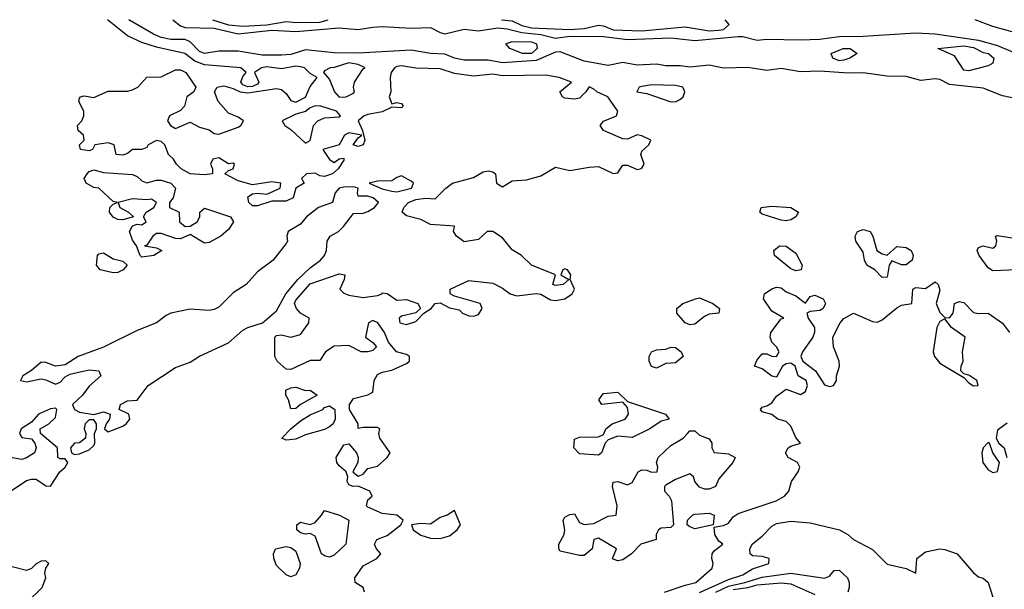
# Model space of a CAD drawing. Header units: metres. Extents: x -51132 to -49532, y -231222 to -229437.
# Tile 388 of 656: x -50759 to -50657, y -229496 to -229437. Entities that reach past the tile are written whole.
import ezdxf

# ---------------------------------------------------------------- set-up
doc = ezdxf.new("R2010")
doc.units = ezdxf.units.M
for name, color, linetype in [('CONTOUR_HALF', 8, 'Continuous'), ('CONTOUR_INDEX', 1, 'Continuous'), ('CONTOUR_INTER', 3, 'Continuous')]:
    doc.layers.add(name, color=color, linetype=linetype)

msp = doc.modelspace()

# ---------------------------------------------------------------- linework, layer by layer
at = {"layer": 'CONTOUR_HALF'}
for points, elevation in [([(-50723.45, -229496.26), (-50723.57, -229495.76), (-50724.42, -229495.26), (-50724.44, -229494.76), (-50723.58, -229493.51), (-50722.14, -229492.76), (-50721.75, -229492.26), (-50722.19, -229491.76), (-50722.4, -229491.26), (-50722.15, -229490.76), (-50721.08, -229490.37), (-50719.64, -229489.26), (-50719.41, -229488.76), (-50720.06, -229488.26), (-50721.58, -229488.07), (-50723.08, -229487.41), (-50723.22, -229487.26), (-50723.08, -229486.66), (-50722.65, -229486.26), (-50722.88, -229485.76), (-50724.08, -229485.24), (-50724.62, -229485.26), (-50725.08, -229485.09), (-50725.23, -229484.76), (-50725.16, -229484.26), (-50725.34, -229483.76), (-50726.08, -229483.11), (-50726.31, -229482.76), (-50726.37, -229482.26), (-50725.58, -229480.95), (-50725.08, -229480.84), (-50724.27, -229481.76), (-50724.08, -229482.26), (-50724.12, -229482.76), (-50724.64, -229483.76), (-50724.08, -229484.19), (-50723.58, -229483.99), (-50723.08, -229483.39), (-50722.08, -229483.15), (-50721.08, -229482.26), (-50720.75, -229481.76), (-50721.83, -229480.26), (-50721.93, -229479.76), (-50721.85, -229479.26), (-50722.08, -229479.14), (-50723.58, -229479.13), (-50724.08, -229479.25), (-50724.1, -229478.76), (-50724.99, -229477.26), (-50724.98, -229476.76), (-50724.58, -229476.13), (-50723.08, -229475.73), (-50722.58, -229475.48), (-50722.43, -229474.26), (-50722.08, -229473.63), (-50721.58, -229473.37), (-50720.58, -229473.17), (-50719.08, -229472.49), (-50718.75, -229472.26), (-50718.75, -229471.76), (-50719.08, -229471.54), (-50720.11, -229471.26), (-50720.95, -229470.26), (-50721.37, -229469.26), (-50722.04, -229468.26), (-50722.58, -229468.01), (-50723.03, -229468.26), (-50723.32, -229469.76), (-50722.58, -229470.29), (-50722.19, -229470.76), (-50722.58, -229471.15), (-50723.08, -229471.28), (-50723.77, -229471.26), (-50725.08, -229470.6), (-50726.58, -229470.69), (-50727.5, -229471.26), (-50728.08, -229472.16), (-50729.08, -229472.18), (-50731.08, -229473.11), (-50731.58, -229473.08), (-50732.51, -229472.26), (-50732.76, -229471.76), (-50732.75, -229469.76), (-50732.58, -229469.57), (-50732.08, -229469.52), (-50731.08, -229469.75), (-50730.08, -229469.46), (-50729.23, -229468.26), (-50729.18, -229467.76), (-50730.08, -229467.26), (-50730.51, -229466.76), (-50730.7, -229466.26), (-50730.58, -229465.91), (-50729.08, -229464.22), (-50726.08, -229463.18), (-50725.49, -229463.26), (-50725.54, -229463.76), (-50726.01, -229464.76), (-50725.58, -229465.17), (-50725.08, -229465.37), (-50723.58, -229465.64), (-50722.08, -229465.42), (-50721.61, -229465.26), (-50721.58, -229465.15), (-50721.08, -229465.2), (-50720.08, -229465.91), (-50719.08, -229465.85), (-50717.9, -229466.26), (-50717.62, -229466.76), (-50718.08, -229467.23), (-50719.58, -229467.57), (-50719.84, -229467.76), (-50719.76, -229468.26), (-50719.08, -229468.44), (-50718.08, -229468.12), (-50717.25, -229467.26), (-50716.49, -229466.76), (-50716.07, -229466.26), (-50715.58, -229466.19), (-50714.58, -229466.69), (-50713.58, -229466.9), (-50713.24, -229467.26), (-50712.58, -229467.54), (-50712.08, -229467.57), (-50711.58, -229467.4), (-50711.18, -229466.76), (-50711.39, -229466.26), (-50714.08, -229465.5), (-50714.53, -229465.26), (-50714.54, -229464.76), (-50712.58, -229463.87), (-50710.08, -229464.14), (-50709.08, -229464.66), (-50708.28, -229465.26), (-50707.58, -229465.47), (-50705.58, -229465.2), (-50705.08, -229465.29), (-50704.08, -229465.87), (-50703.58, -229465.94), (-50702.58, -229465.76), (-50701.84, -229465.26), (-50701.59, -229464.76), (-50702.04, -229463.76), (-50701.96, -229463.26), (-50702.31, -229462.76), (-50702.58, -229462.64), (-50702.79, -229462.76), (-50703, -229463.26), (-50702.17, -229463.76), (-50702.78, -229464.26), (-50703.58, -229464.37), (-50703.83, -229464.26), (-50703.58, -229463.26), (-50706.08, -229462.26), (-50707.11, -229461.26), (-50708.08, -229460.66), (-50709.08, -229459.44), (-50710.07, -229458.76), (-50710.69, -229458.76), (-50711.58, -229459.61), (-50713.08, -229459.83), (-50713.85, -229459.26), (-50714.16, -229458.76), (-50714.08, -229458.23), (-50716.58, -229458.03), (-50717.58, -229457.53), (-50719.08, -229457.14), (-50719.53, -229456.76), (-50719.35, -229456.26), (-50718.85, -229455.76), (-50718.08, -229455.46), (-50717.08, -229455.29), (-50716.08, -229455.37), (-50714.97, -229454.26), (-50714.27, -229453.76), (-50712.08, -229453.14), (-50711.08, -229452.56), (-50710.58, -229452.48), (-50710.08, -229452.56), (-50709.8, -229452.76), (-50709.69, -229453.76), (-50709.08, -229454.12), (-50708.08, -229453.5), (-50706.58, -229453.41), (-50705.08, -229453), (-50703.58, -229452.1), (-50702.08, -229452.42), (-50700.08, -229452.07), (-50699.08, -229452.01), (-50697.58, -229452.75), (-50697.08, -229452.66), (-50696.58, -229451.86), (-50696.08, -229451.88), (-50695.08, -229452.31), (-50694.77, -229452.26), (-50694.58, -229452.18), (-50694.36, -229451.76), (-50694.69, -229450.76), (-50694.58, -229450.41), (-50693.85, -229449.76), (-50693.65, -229449.26), (-50694.58, -229448.83), (-50695.08, -229448.73), (-50696.08, -229449.16), (-50696.58, -229449.14), (-50698.59, -229448.26), (-50698.91, -229447.76), (-50698.58, -229447.3), (-50697.22, -229446.76), (-50697.1, -229446.26), (-50698.13, -229444.76), (-50699.28, -229444.26), (-50699.58, -229443.96), (-50700.08, -229443.72), (-50700.4, -229444.26), (-50701.08, -229444.9), (-50701.58, -229445), (-50702.58, -229444.9), (-50702.85, -229444.76), (-50703.12, -229444.26), (-50701.9, -229443.26), (-50703.18, -229442.76), (-50704.58, -229442.53), (-50709.08, -229442.59), (-50710.08, -229442.42), (-50712.08, -229442.63), (-50714.08, -229442.34), (-50715.58, -229441.88), (-50718.08, -229441.78), (-50719.58, -229441.55), (-50720.08, -229441.62), (-50720.33, -229441.76), (-50720.67, -229442.26), (-50720.78, -229442.76), (-50720.7, -229444.26), (-50720.87, -229444.76), (-50720.58, -229445.5), (-50720.08, -229445.35), (-50719.58, -229445.48), (-50719.41, -229445.76), (-50719.58, -229445.93), (-50720.58, -229445.86), (-50721.58, -229446.33), (-50723.08, -229446.6), (-50723.48, -229446.76), (-50724.08, -229447.26), (-50723.65, -229448.26), (-50723.41, -229449.26), (-50723.58, -229449.77), (-50724.08, -229449.95), (-50724.61, -229449.76), (-50724.08, -229449.03), (-50723.71, -229448.76), (-50725.08, -229448.53), (-50725.5, -229448.76), (-50726.08, -229449.75), (-50727.77, -229450.26), (-50727.08, -229451.27), (-50726.58, -229451.6), (-50726.08, -229451.22), (-50725.58, -229451.15), (-50725.58, -229451.34), (-50726.18, -229452.26), (-50726.77, -229452.76), (-50727.58, -229453.05), (-50728.08, -229453), (-50728.58, -229452.71), (-50729.46, -229452.76), (-50729.97, -229453.26), (-50729.7, -229453.76), (-50730.59, -229454.26), (-50730.87, -229455.26), (-50731.58, -229455.63), (-50733.08, -229455.6), (-50734.58, -229456.09), (-50735.08, -229456.1), (-50735.46, -229455.76), (-50735.58, -229455.17), (-50735.08, -229454.87), (-50734.58, -229454.78), (-50733.58, -229454.88), (-50732.19, -229454.26), (-50732.15, -229453.76), (-50733.08, -229453.59), (-50735.08, -229453.92), (-50736.58, -229453.49), (-50737.97, -229452.76), (-50737.58, -229452.42), (-50737.09, -229452.26), (-50736.96, -229451.76), (-50737.08, -229451.65), (-50737.58, -229451.74), (-50738.58, -229451.12), (-50739.22, -229451.26), (-50739.46, -229451.76), (-50739.26, -229452.26), (-50739.26, -229452.76), (-50740.08, -229452.89), (-50741.58, -229452.78), (-50742.52, -229452.26), (-50743, -229451.76), (-50743.3, -229451.26), (-50743.81, -229450.76), (-50744.2, -229449.76), (-50744.58, -229449.41), (-50745.08, -229449.31), (-50745.95, -229449.76), (-50746.08, -229450.04), (-50746.58, -229450.23), (-50747.57, -229450.26), (-50748.08, -229450.65), (-50748.58, -229450.83), (-50749.26, -229450.76), (-50749.46, -229449.76), (-50750.08, -229449.55), (-50751.49, -229449.76), (-50751.74, -229450.26), (-50752.08, -229450.39), (-50752.98, -229450.26), (-50753.07, -229449.76), (-50752.59, -229449.26), (-50752.65, -229448.76), (-50753.21, -229448.26), (-50753.3, -229447.76), (-50752.85, -229447.26), (-50752.64, -229446.76), (-50752.64, -229446.26), (-50753.14, -229445.26), (-50753.08, -229444.91), (-50752.99, -229444.76), (-50752.58, -229444.66), (-50751.58, -229444.85), (-50750.08, -229444.2), (-50748.08, -229444.17), (-50747.58, -229444.05), (-50747.01, -229443.76), (-50746.08, -229442.74), (-50744.58, -229442.7), (-50743.08, -229441.96), (-50742.58, -229441.96), (-50742.02, -229442.26), (-50740.97, -229443.76), (-50741.19, -229444.26), (-50741.93, -229444.76), (-50742.17, -229445.76), (-50742.58, -229446.2), (-50743.73, -229446.76), (-50743.91, -229447.26), (-50743.61, -229447.76), (-50743.08, -229448.06), (-50741.58, -229447.4), (-50740.58, -229447.92), (-50739.58, -229448.22), (-50739.08, -229448.6), (-50738.58, -229448.66), (-50736.58, -229447.94), (-50736.29, -229447.76), (-50736.03, -229447.26), (-50736.58, -229446.89), (-50737.58, -229446.47), (-50738.65, -229445.26), (-50739.04, -229444.26), (-50738.76, -229443.76), (-50738.08, -229443.63), (-50737.08, -229443.9), (-50736.35, -229444.26), (-50735.58, -229444.37), (-50732.58, -229443.92), (-50732.08, -229444), (-50731.58, -229444.43), (-50731.08, -229445.16), (-50730.58, -229445.34), (-50729.58, -229444.81), (-50729.08, -229443.71), (-50728.35, -229442.76), (-50729.08, -229442.35), (-50729.68, -229441.76), (-50730.08, -229441.64), (-50730.58, -229441.6), (-50732.08, -229441.85), (-50733.58, -229441.67), (-50734.13, -229441.76), (-50734.89, -229442.26), (-50734.43, -229443.26), (-50734.58, -229443.47), (-50735.08, -229443.71), (-50735.58, -229443.73), (-50736.08, -229443.54), (-50736.29, -229443.26), (-50736.08, -229442.66), (-50735.75, -229442.26), (-50736.31, -229441.76), (-50740.08, -229441.44), (-50741.08, -229441.07), (-50742.11, -229440.26), (-50745.08, -229439.62), (-50746.58, -229439.13), (-50748.08, -229438.44), (-50750.16, -229436.76)], 8.5), ([(-50739.24, -229436.76), (-50737.58, -229437.28), (-50736.08, -229437.44), (-50733.58, -229437.3), (-50731.58, -229436.95), (-50730.58, -229437.06), (-50728.08, -229437), (-50727.22, -229436.76)], 8.5), ([(-50709.18, -229436.76), (-50708.08, -229436.87), (-50707.08, -229437.35), (-50706.08, -229437.61), (-50702.08, -229437.79), (-50700.58, -229437.68), (-50699.08, -229437.34), (-50698.58, -229437.4), (-50697.58, -229437.81), (-50694.58, -229437.92), (-50690.08, -229437.5), (-50687.58, -229437.9), (-50686.58, -229437.83), (-50686.1, -229437.76), (-50685.49, -229437.26), (-50685.91, -229436.76)], 8.5), ([(-50708.72, -229439.26), (-50708.08, -229439.02), (-50706.08, -229439.07), (-50705.56, -229439.26), (-50705.48, -229439.76), (-50706.08, -229440.26), (-50706.99, -229440.26), (-50708.31, -229439.76), (-50708.72, -229439.26)], 9.5), ([(-50673.65, -229439.76), (-50672.93, -229439.76), (-50672.18, -229440.26), (-50672.97, -229440.76), (-50673.58, -229440.97), (-50674.08, -229441.02), (-50674.72, -229440.76), (-50674.89, -229440.26), (-50673.65, -229439.76)], 9.5), ([(-50663.8, -229439.76), (-50661.08, -229439.49), (-50660.08, -229439.63), (-50659.08, -229440.15), (-50658.53, -229440.26), (-50657.96, -229440.76), (-50658.07, -229441.26), (-50658.58, -229441.54), (-50660.58, -229442.08), (-50661.08, -229442), (-50662.08, -229440.52), (-50663.8, -229439.76)], 9.5), ([(-50725.08, -229441.25), (-50726.58, -229441.73), (-50726.99, -229441.76), (-50727.58, -229442.06), (-50727.69, -229442.26), (-50727.08, -229442.96), (-50726.56, -229444.26), (-50726.08, -229444.82), (-50725.35, -229444.76), (-50724.58, -229444.4), (-50724.46, -229444.26), (-50724.57, -229443.76), (-50724.49, -229443.26), (-50723.58, -229441.87), (-50723.38, -229441.76), (-50724.08, -229441.42), (-50725.08, -229441.25)], 8.5), ([(-50694.58, -229443.69), (-50694.85, -229443.76), (-50695.12, -229444.26), (-50694.08, -229444.42), (-50691.58, -229445.31), (-50691.03, -229445.26), (-50690.58, -229445), (-50690.28, -229444.76), (-50690.1, -229444.26), (-50690.31, -229443.76), (-50691.08, -229443.59), (-50693.58, -229443.51), (-50694.58, -229443.69)], 8.5), ([(-50728.58, -229445.72), (-50729.08, -229445.9), (-50729.58, -229446.29), (-50730.58, -229446.59), (-50731.99, -229447.26), (-50731.71, -229447.76), (-50731.08, -229448.17), (-50729.58, -229449.59), (-50729.08, -229449.31), (-50728.75, -229447.76), (-50728.28, -229447.26), (-50727.58, -229446.95), (-50726.08, -229446.86), (-50725.93, -229446.76), (-50726.33, -229446.26), (-50727.96, -229445.76), (-50728.58, -229445.72)], 8.5), ([(-50752.27, -229452.76), (-50752.08, -229452.54), (-50751.58, -229452.36), (-50750.58, -229452.64), (-50747.58, -229452.86), (-50747.08, -229453.05), (-50746.58, -229453.5), (-50746.08, -229453.71), (-50745.08, -229453.43), (-50744.58, -229453.43), (-50743.58, -229453.76), (-50743.08, -229454.26), (-50743.32, -229455.26), (-50743.7, -229455.76), (-50743.73, -229456.26), (-50742.72, -229456.76), (-50742.67, -229457.76), (-50742.08, -229458.26), (-50741.58, -229458.2), (-50740.85, -229457.76), (-50740.55, -229457.26), (-50740.57, -229456.76), (-50740.08, -229456.34), (-50737.37, -229457.26), (-50737.05, -229457.76), (-50737.58, -229458.55), (-50738.36, -229459.26), (-50739.58, -229459.91), (-50740.08, -229459.98), (-50741.58, -229459.07), (-50742.58, -229459.54), (-50743.08, -229459.5), (-50744.58, -229458.98), (-50745.08, -229458.98), (-50745.45, -229459.26), (-50746.08, -229460.18), (-50746.3, -229460.26), (-50745.08, -229460.48), (-50744.5, -229460.76), (-50745.36, -229461.26), (-50746.58, -229461.43), (-50746.77, -229461.26), (-50747.14, -229460.26), (-50747.58, -229459.68), (-50747.86, -229458.76), (-50747.58, -229458.17), (-50747.08, -229458), (-50746.58, -229458.06), (-50746.15, -229457.76), (-50746.41, -229457.26), (-50746.16, -229456.76), (-50745.36, -229456.26), (-50745.08, -229455.76), (-50745.58, -229455.42), (-50746.08, -229455.49), (-50747.58, -229455.39), (-50749.05, -229455.76), (-50748.89, -229456.26), (-50747.98, -229456.76), (-50747.47, -229457.26), (-50748.58, -229457.54), (-50749.08, -229457.51), (-50749.58, -229457.27), (-50749.96, -229456.76), (-50749.92, -229456.26), (-50749.58, -229455.92), (-50749.12, -229455.76), (-50749.58, -229455.65), (-50751.08, -229454.27), (-50751.58, -229454.18), (-50752.39, -229453.76), (-50752.59, -229453.26), (-50752.27, -229452.76)], 8.5), ([(-50751.19, -229461.26), (-50751.08, -229461.1), (-50750.58, -229461), (-50749.58, -229461.62), (-50748.58, -229461.84), (-50748.12, -229462.26), (-50748.53, -229462.76), (-50749.08, -229463.02), (-50749.58, -229463.07), (-50750.92, -229462.76), (-50751.31, -229462.26), (-50751.19, -229461.26)], 8.5), ([(-50731.61, -229475.26), (-50731.08, -229475.01), (-50730.58, -229474.95), (-50729.58, -229475.29), (-50729.08, -229475.27), (-50728.35, -229475.76), (-50730.08, -229476.74), (-50730.58, -229477.15), (-50731.08, -229477.2), (-50731.34, -229476.26), (-50731.63, -229475.76), (-50731.61, -229475.26)], 8.5), ([(-50727.78, -229477.26), (-50727.58, -229477.06), (-50727.08, -229476.88), (-50726.52, -229477.26), (-50726.49, -229478.26), (-50726.71, -229478.76), (-50727.08, -229479.05), (-50727.58, -229479.33), (-50729.58, -229479.91), (-50730.58, -229480.34), (-50731.58, -229480.44), (-50732.04, -229480.26), (-50731.09, -229479.26), (-50730.08, -229478.45), (-50729.08, -229477.82), (-50727.78, -229477.26)], 8.5), ([(-50727.92, -229488.26), (-50727.58, -229487.76), (-50726.03, -229488.26), (-50725.06, -229488.76), (-50725.39, -229491.26), (-50726.58, -229492.39), (-50727.08, -229492.6), (-50727.58, -229492.49), (-50727.91, -229492.26), (-50728.58, -229490.44), (-50729.08, -229490.16), (-50729.58, -229490.23), (-50730.08, -229490.09), (-50730.47, -229489.76), (-50730.47, -229489.26), (-50730.08, -229488.96), (-50729.08, -229489.23), (-50728.58, -229489.02), (-50727.92, -229488.26)], 8.5), ([(-50714.08, -229487.75), (-50714.85, -229488.26), (-50715.58, -229488.5), (-50716.58, -229489.19), (-50717.58, -229489.11), (-50718.56, -229489.26), (-50718.36, -229489.76), (-50717.58, -229490.31), (-50716.58, -229490.65), (-50715.58, -229490.68), (-50714.58, -229490.41), (-50713.8, -229489.76), (-50713.45, -229489.26), (-50714.08, -229487.75)], 8.5), ([(-50688.58, -229496.3), (-50685.58, -229494.94), (-50684.08, -229494.45), (-50683.08, -229493.83), (-50681.37, -229493.26), (-50681.35, -229492.76), (-50682.08, -229492.54), (-50683.08, -229492.49), (-50683.31, -229492.26), (-50683.37, -229491.76), (-50683.08, -229491.23), (-50682.08, -229490.43), (-50681.08, -229489.38), (-50680.58, -229489.13), (-50679.08, -229488.88), (-50677.08, -229489.05), (-50674.03, -229489.76), (-50673.17, -229490.26), (-50672.58, -229490.78), (-50670.58, -229491.82), (-50669.08, -229493.35), (-50667.08, -229493.78), (-50666.08, -229494.29), (-50666, -229492.76), (-50665.08, -229492.07), (-50663.58, -229491.74), (-50663.08, -229491.8), (-50661.8, -229492.26), (-50660.08, -229494.23), (-50659.58, -229494.64), (-50659.08, -229494.81), (-50658.58, -229495.26), (-50658.09, -229496.76)], 9.5), ([(-50732.7, -229491.76), (-50731.58, -229491.5), (-50731.08, -229491.62), (-50730.58, -229491.98), (-50730.13, -229493.26), (-50730.21, -229493.76), (-50730.58, -229494.46), (-50731.08, -229494.65), (-50731.58, -229494.45), (-50732.58, -229493.49), (-50732.88, -229492.76), (-50732.9, -229492.26), (-50732.7, -229491.76)], 8.5), ([(-50685.08, -229495.98), (-50683.58, -229495.77), (-50682.58, -229495.5), (-50680.08, -229495.28), (-50679.08, -229495.37), (-50676.58, -229496.5)], 10.5)]:
    msp.add_lwpolyline(points, dxfattribs=dict(at, elevation=elevation))
at = {"layer": 'CONTOUR_INDEX', "elevation": 10}
msp.add_lwpolyline([(-50686.9, -229496.26), (-50685.58, -229495.63), (-50683.86, -229495.26), (-50682.08, -229494.7), (-50679.08, -229494.29), (-50675.58, -229494.78), (-50675.08, -229494.57), (-50674.58, -229493.98), (-50674.08, -229493.97), (-50673.21, -229494.76), (-50673.04, -229495.26), (-50673.01, -229495.76), (-50673.15, -229496.26)], dxfattribs=at)
at = {"layer": 'CONTOUR_INTER'}
for points, elevation in [([(-50655.58, -229444.98), (-50657.08, -229444.67), (-50659.08, -229443.88), (-50662.58, -229443.5), (-50663.58, -229442.96), (-50664.08, -229442.89), (-50665.58, -229443.08), (-50667.08, -229442.65), (-50669.08, -229442.64), (-50671.58, -229442.27), (-50673.08, -229442.3), (-50676.08, -229442.1), (-50678.08, -229442.18), (-50680.08, -229441.83), (-50681.58, -229442.03), (-50683.58, -229441.71), (-50686.08, -229441.81), (-50687.58, -229441.5), (-50689.58, -229441.68), (-50690.58, -229441.54), (-50692.08, -229441.55), (-50693.08, -229441.39), (-50695.08, -229441.47), (-50696.58, -229441.2), (-50698.08, -229441.52), (-50700.58, -229441.08), (-50703.08, -229440.1), (-50703.58, -229440.14), (-50705.58, -229441.01), (-50709.08, -229441.24), (-50710.58, -229440.95), (-50713.08, -229440.98), (-50714.07, -229440.76), (-50715.08, -229440.34), (-50716.58, -229440.28), (-50718.58, -229439.91), (-50724.08, -229440.24), (-50726.58, -229440.2), (-50729.58, -229439.9), (-50731.08, -229440.37), (-50732.08, -229440.45), (-50734.08, -229440.44), (-50736.58, -229440.03), (-50738.58, -229440.04), (-50740.08, -229440.27), (-50740.58, -229440.07), (-50741.58, -229439.05), (-50742.08, -229438.83), (-50743.58, -229438.8), (-50744.58, -229438.6), (-50745.38, -229438.26), (-50747.96, -229436.76)], 9), ([(-50743.38, -229436.76), (-50742.58, -229437.38), (-50742.08, -229437.57), (-50739.08, -229437.63), (-50736.58, -229438.23), (-50733.08, -229437.86), (-50730.58, -229437.97), (-50726.08, -229437.59), (-50724.08, -229437.79), (-50722.58, -229437.52), (-50721.58, -229437.47), (-50718.58, -229437.63), (-50716.58, -229437.56), (-50715.58, -229438.1), (-50715.08, -229438.23), (-50713.08, -229437.73), (-50711.58, -229437.91), (-50709.58, -229437.62), (-50708.58, -229437.71), (-50707.08, -229438.09), (-50705.08, -229438.3), (-50703.58, -229438.66), (-50702.08, -229438.47), (-50698.58, -229438.52), (-50696.08, -229438.83), (-50691.58, -229438.65), (-50689.08, -229438.92), (-50684.58, -229438.5), (-50684.08, -229438.5), (-50682.58, -229438.88), (-50681.58, -229438.79), (-50678.08, -229438.86), (-50676.08, -229438.79), (-50674.08, -229438.49), (-50671.58, -229438.46), (-50666.08, -229438.12), (-50664.08, -229438.24), (-50659.58, -229438.89), (-50657.58, -229439.44), (-50655.08, -229440.5)], 9), ([(-50654.58, -229438.43), (-50658.08, -229437.45), (-50659.92, -229436.76)], 9), ([(-50720.08, -229453.15), (-50720.58, -229453.49), (-50722.08, -229453.55), (-50722.96, -229453.76), (-50721.58, -229454.33), (-50720.58, -229454.59), (-50720.08, -229454.65), (-50718.55, -229454.26), (-50718.34, -229453.76), (-50718.58, -229453.54), (-50719.58, -229452.97), (-50720.08, -229453.15)], 8), ([(-50725.58, -229454.15), (-50726.08, -229454.27), (-50726.49, -229454.76), (-50726.75, -229455.76), (-50728.23, -229456.26), (-50729.46, -229457.26), (-50730.08, -229458.02), (-50731.38, -229458.76), (-50731.52, -229459.26), (-50731.45, -229459.76), (-50731.58, -229460.01), (-50732.94, -229461.76), (-50734.58, -229462.96), (-50735.75, -229464.26), (-50737.08, -229465.15), (-50738.58, -229466.63), (-50739.08, -229466.89), (-50739.58, -229466.97), (-50741.58, -229466.83), (-50743.58, -229467.27), (-50744.08, -229467.49), (-50745.06, -229468.26), (-50747.08, -229469.06), (-50750.58, -229470.79), (-50753.23, -229471.76), (-50754.58, -229472.63), (-50755.58, -229472.76), (-50756.58, -229472.38), (-50757.08, -229472.36), (-50758.08, -229473.2), (-50758.98, -229473.76), (-50759.22, -229474.26), (-50758.58, -229474.38), (-50757.08, -229474.09), (-50756.58, -229474.18), (-50755.58, -229474.63), (-50755.08, -229474.44), (-50754.58, -229473.87), (-50754.08, -229473.59), (-50752.08, -229473.15), (-50751.07, -229473.26), (-50750.87, -229473.76), (-50752.08, -229474.85), (-50752.76, -229475.76), (-50753.82, -229476.76), (-50753.58, -229477.26), (-50753.08, -229477.55), (-50751.58, -229477.77), (-50750.58, -229477.5), (-50749.9, -229477.76), (-50749.95, -229478.26), (-50750.32, -229478.76), (-50750.47, -229479.26), (-50750.08, -229479.58), (-50748.58, -229478.99), (-50748.21, -229478.76), (-50747.84, -229478.26), (-50747.96, -229477.76), (-50748.95, -229477.26), (-50748.8, -229476.76), (-50748.08, -229476.38), (-50747.08, -229476.29), (-50745.93, -229474.76), (-50743.08, -229472.9), (-50741.58, -229472.35), (-50740.58, -229471.73), (-50737.58, -229470.35), (-50736.08, -229469.03), (-50735.58, -229468.75), (-50734.03, -229468.26), (-50732.58, -229467), (-50731.62, -229465.26), (-50730.37, -229463.76), (-50729.08, -229462.53), (-50728.02, -229461.76), (-50727.59, -229461.26), (-50727.4, -229460.76), (-50727.32, -229459.76), (-50726.99, -229459.26), (-50726.15, -229458.76), (-50725.62, -229458.26), (-50724.58, -229456.89), (-50723.58, -229456.85), (-50723.08, -229456.68), (-50722.38, -229456.26), (-50721.98, -229455.76), (-50722.54, -229455.26), (-50723.08, -229455.08), (-50724.08, -229455.11), (-50724.17, -229454.76), (-50724.08, -229454.25), (-50724.58, -229454.11), (-50725.58, -229454.15)], 8), ([(-50682.16, -229456.26), (-50681.08, -229456.13), (-50679.08, -229456.26), (-50678.31, -229456.76), (-50678.56, -229457.26), (-50679.08, -229457.54), (-50679.58, -229457.66), (-50680.08, -229457.6), (-50682.08, -229456.96), (-50682.31, -229456.76), (-50682.16, -229456.26)], 9), ([(-50672.16, -229458.76), (-50671.58, -229458.56), (-50670.85, -229458.76), (-50670.55, -229459.26), (-50670.14, -229460.76), (-50669.58, -229461.1), (-50669.08, -229461.24), (-50668.08, -229460.33), (-50667.08, -229460.43), (-50666.57, -229460.76), (-50666.37, -229461.26), (-50666.48, -229461.76), (-50667.08, -229462.22), (-50667.58, -229462.23), (-50668.58, -229461.82), (-50668.87, -229462.26), (-50669.08, -229463.53), (-50669.58, -229463.55), (-50670.37, -229462.76), (-50671.19, -229462.26), (-50671.43, -229461.76), (-50671.58, -229460.91), (-50672.32, -229459.76), (-50672.41, -229459.26), (-50672.16, -229458.76)], 9), ([(-50655.58, -229462.74), (-50658.08, -229462.84), (-50658.58, -229462.55), (-50659.51, -229461.26), (-50659.72, -229460.76), (-50659.58, -229460.43), (-50659.08, -229460.26), (-50658.08, -229460.5), (-50657.78, -229460.26), (-50657.65, -229459.76), (-50657.82, -229459.26), (-50657.58, -229459.17), (-50656.08, -229459.41)], 9), ([(-50680.28, -229460.26), (-50679.58, -229460.29), (-50678.58, -229461.03), (-50677.9, -229462.26), (-50678.02, -229462.76), (-50678.58, -229462.85), (-50679.08, -229462.65), (-50680.78, -229461.26), (-50680.87, -229460.76), (-50680.28, -229460.26)], 9), ([(-50692.23, -229496.26), (-50690.08, -229495.51), (-50688.98, -229495.26), (-50687.28, -229493.76), (-50687.16, -229493.26), (-50687.32, -229492.76), (-50687.28, -229492.26), (-50687.08, -229491.94), (-50686.17, -229491.26), (-50686.58, -229490.96), (-50687, -229490.26), (-50687.08, -229489.51), (-50686.08, -229489.31), (-50685.58, -229489.09), (-50685.08, -229488.42), (-50684.58, -229488.08), (-50680.62, -229486.76), (-50679.74, -229486.26), (-50679.31, -229485.76), (-50679.03, -229484.76), (-50678.34, -229483.76), (-50678.17, -229483.26), (-50678.4, -229482.76), (-50679.36, -229482.26), (-50679.64, -229481.76), (-50679.36, -229481.26), (-50679.08, -229481.07), (-50678.07, -229480.76), (-50678.58, -229480.17), (-50679.08, -229479), (-50679.58, -229478.53), (-50680.44, -229478.26), (-50681.08, -229477.8), (-50682.08, -229477.52), (-50682.24, -229477.26), (-50682.08, -229477.01), (-50681.58, -229476.89), (-50681.08, -229476.56), (-50680.58, -229475.89), (-50679.58, -229475.16), (-50678.08, -229475.69), (-50677.58, -229475.39), (-50677.37, -229474.76), (-50677.5, -229474.26), (-50678.32, -229473.76), (-50678.63, -229472.76), (-50679.08, -229472.45), (-50679.58, -229472.52), (-50679.95, -229472.76), (-50680.58, -229473.92), (-50681.08, -229473.79), (-50682.08, -229473.03), (-50682.86, -229472.76), (-50682.58, -229472.09), (-50682.08, -229471.47), (-50681.58, -229471.47), (-50681.08, -229471.72), (-50680.58, -229471.77), (-50680.31, -229471.26), (-50680.58, -229470.76), (-50681.07, -229470.26), (-50681.25, -229469.76), (-50681.17, -229469.26), (-50680.08, -229467.84), (-50679.83, -229467.76), (-50681.08, -229467.06), (-50681.94, -229465.76), (-50681.82, -229465.26), (-50681.08, -229464.72), (-50680.58, -229464.57), (-50680.08, -229464.63), (-50679.58, -229465.03), (-50678.58, -229465.47), (-50677.58, -229466.22), (-50677.08, -229465.53), (-50676.58, -229465.37), (-50675.72, -229465.76), (-50675.47, -229466.26), (-50675.74, -229466.76), (-50676.08, -229466.97), (-50677.08, -229467.07), (-50677.42, -229467.26), (-50677.3, -229467.76), (-50676.62, -229468.76), (-50676.62, -229469.26), (-50676.81, -229469.76), (-50677.87, -229471.26), (-50678.04, -229471.76), (-50677.84, -229472.26), (-50676.51, -229473.26), (-50675.58, -229474.7), (-50675.08, -229474.89), (-50674.66, -229474.76), (-50674.35, -229474.26), (-50674.33, -229473.76), (-50674.02, -229472.76), (-50674.08, -229472.26), (-50674.66, -229470.76), (-50674.72, -229469.76), (-50673.97, -229468.26), (-50673.58, -229467.8), (-50672.58, -229467.25), (-50670.58, -229468.11), (-50670.08, -229468.18), (-50669.58, -229467.95), (-50668.08, -229466.69), (-50667.58, -229466.41), (-50666.52, -229466.26), (-50666.41, -229464.76), (-50666.08, -229464.59), (-50665.08, -229464.7), (-50664.08, -229463.99), (-50663.75, -229464.26), (-50663.58, -229464.88), (-50663.98, -229466.26), (-50663.58, -229467.18), (-50663.08, -229467.72), (-50662.58, -229467.73), (-50662.2, -229467.26), (-50662.05, -229466.26), (-50661.58, -229466.04), (-50661.08, -229466.16), (-50660.08, -229467.19), (-50659.58, -229467.3), (-50658.58, -229467.26), (-50657.08, -229468.28), (-50656.36, -229469.26)], 9), ([(-50689.02, -229465.76), (-50688.58, -229465.67), (-50687.2, -229466.26), (-50686.52, -229466.76), (-50686.57, -229467.26), (-50687.58, -229467.36), (-50688.08, -229467.6), (-50689.08, -229468.41), (-50689.58, -229468.48), (-50690.08, -229468.26), (-50690.95, -229467.26), (-50690.95, -229466.76), (-50690.32, -229466.26), (-50689.02, -229465.76)], 9), ([(-50663.58, -229468.11), (-50663.91, -229468.76), (-50664.27, -229471.26), (-50664.14, -229471.76), (-50663.58, -229472.46), (-50661.08, -229473.95), (-50660.58, -229474.5), (-50660.08, -229474.79), (-50659.62, -229474.76), (-50659.75, -229474.26), (-50660.58, -229473.7), (-50661.08, -229473.56), (-50661.4, -229473.26), (-50661.39, -229472.76), (-50661.18, -229472.26), (-50661.24, -229471.26), (-50660.97, -229469.76), (-50662.39, -229468.76), (-50663.08, -229467.84), (-50663.58, -229468.11)], 9), ([(-50693.57, -229471.26), (-50693.08, -229471.06), (-50692.08, -229470.98), (-50691.58, -229470.8), (-50691.08, -229470.83), (-50690.5, -229471.26), (-50690.3, -229471.76), (-50691.08, -229472.4), (-50692.08, -229472.48), (-50693.08, -229472.97), (-50693.58, -229472.79), (-50693.81, -229472.26), (-50693.83, -229471.76), (-50693.57, -229471.26)], 9), ([(-50698.72, -229475.76), (-50698.58, -229475.6), (-50697.08, -229475.48), (-50696.08, -229476.45), (-50692.13, -229477.76), (-50691.74, -229478.26), (-50692.58, -229478.48), (-50693.76, -229479.26), (-50695.58, -229480.18), (-50697.08, -229480.03), (-50698.08, -229480.42), (-50698.4, -229480.76), (-50698.79, -229481.76), (-50699.08, -229482), (-50701.08, -229481.87), (-50701.65, -229481.26), (-50701.58, -229480.34), (-50701.08, -229480.15), (-50699.08, -229480.11), (-50698.58, -229479.88), (-50698.33, -229479.26), (-50697.68, -229478.76), (-50696.32, -229478.26), (-50695.99, -229477.76), (-50696.08, -229477.05), (-50696.58, -229476.51), (-50698.75, -229476.76), (-50699.06, -229476.26), (-50698.72, -229475.76)], 9), ([(-50760.08, -229485.64), (-50758.58, -229484.64), (-50758.08, -229484.5), (-50757.58, -229484.51), (-50756.58, -229485.19), (-50756.08, -229485.24), (-50755.12, -229483.76), (-50754.56, -229483.26), (-50754.29, -229482.76), (-50754.58, -229482.4), (-50755.08, -229482.39), (-50755.32, -229482.26), (-50755.37, -229481.26), (-50757.12, -229479.76), (-50757.16, -229479.26), (-50756.26, -229478.76), (-50755.58, -229478.1), (-50755.43, -229477.26), (-50755.58, -229477.13), (-50756.08, -229477.18)], 8), ([(-50756.08, -229477.18), (-50757.34, -229477.76), (-50758.08, -229478.59), (-50759.16, -229479.26), (-50759.31, -229479.76), (-50759.08, -229480.17), (-50758.08, -229480.33), (-50757.72, -229480.76), (-50757.58, -229481.26), (-50757.77, -229481.76), (-50758.58, -229482.29), (-50759.08, -229482.46), (-50760.08, -229482.3)], 8), ([(-50752.08, -229478.34), (-50752.48, -229478.76), (-50752.58, -229479.26), (-50752.41, -229479.76), (-50752.45, -229480.26), (-50753.08, -229480.72), (-50753.58, -229480.77), (-50754.02, -229481.26), (-50753.91, -229481.76), (-50753.58, -229481.94), (-50753.08, -229481.89), (-50752.08, -229481.45), (-50751.58, -229481), (-50751.49, -229480.76), (-50751.52, -229479.76), (-50751.3, -229479.26), (-50751.32, -229478.76), (-50751.58, -229478.35), (-50752.08, -229478.34)], 8), ([(-50656.58, -229478.7), (-50657.58, -229479.4), (-50657.72, -229480.26), (-50657.44, -229480.76), (-50656.91, -229481.26), (-50656.63, -229482.26)], 9), ([(-50689.85, -229479.76), (-50689.58, -229479.48), (-50689.08, -229479.5), (-50688.58, -229479.92), (-50687.58, -229480.33), (-50687.31, -229480.76), (-50687.31, -229481.26), (-50687.08, -229481.72), (-50685.58, -229481.86), (-50684.88, -229482.26), (-50685.11, -229482.76), (-50686.58, -229484.48), (-50686.94, -229485.26), (-50687.58, -229485.55), (-50688.08, -229485.53), (-50688.58, -229485.32), (-50689.06, -229484.76), (-50689.22, -229484.26), (-50689.58, -229483.95), (-50691.08, -229484.54), (-50692.08, -229485.12), (-50692.23, -229485.26), (-50692.22, -229485.76), (-50691.74, -229486.26), (-50691.49, -229486.76), (-50691.28, -229489.26), (-50691.58, -229489.53), (-50692.58, -229489.6), (-50692.85, -229489.76), (-50693.1, -229490.26), (-50693.11, -229490.76), (-50694.68, -229491.26), (-50695.67, -229492.26), (-50696.58, -229492.89), (-50697.08, -229492.98), (-50697.58, -229492.83), (-50697.65, -229492.76), (-50697.21, -229491.76), (-50699.08, -229490.65), (-50699.59, -229490.76), (-50699.74, -229491.76), (-50700.58, -229492.45), (-50701.08, -229492.45), (-50703.08, -229491.99), (-50703.23, -229491.76), (-50703.23, -229491.26), (-50702.68, -229490.26), (-50702.59, -229489.76), (-50702.77, -229488.76), (-50702.58, -229488.44), (-50702.08, -229488.18), (-50701.58, -229488.12), (-50701.08, -229489.01), (-50700.58, -229489.2), (-50699.58, -229489.12), (-50698.08, -229488.35), (-50697.25, -229488.26), (-50697.16, -229487.26), (-50697.65, -229485.26), (-50697.58, -229484.83), (-50697.08, -229484.74), (-50696.08, -229485.09), (-50695.58, -229484.84), (-50694.97, -229483.76), (-50694.58, -229483.55), (-50694.08, -229483.57), (-50693.58, -229483.77), (-50693.01, -229483.76), (-50692.91, -229483.26), (-50693.07, -229482.76), (-50692.88, -229482.26), (-50691.58, -229481), (-50690.28, -229480.26), (-50689.85, -229479.76)], 9), ([(-50658.58, -229480.69), (-50659.1, -229481.26), (-50659.22, -229481.76), (-50659.11, -229482.76), (-50658.58, -229483.55), (-50658.08, -229483.82), (-50657.74, -229483.76), (-50657.58, -229483.7), (-50657.39, -229482.76), (-50658.07, -229481.76), (-50658.43, -229480.76), (-50658.58, -229480.69)], 9), ([(-50689.33, -229488.26), (-50689.08, -229488.13), (-50687.58, -229488.05), (-50687.08, -229488.23), (-50687.17, -229489.26), (-50689.08, -229489.65), (-50689.58, -229489.47), (-50689.88, -229489.26), (-50689.84, -229488.76), (-50689.33, -229488.26)], 9), ([(-50759.53, -229497.76), (-50758.58, -229497.36), (-50756.95, -229495.76), (-50756.57, -229494.76), (-50756.67, -229494.26), (-50756.57, -229493.76), (-50756.27, -229493.26), (-50756.58, -229492.99), (-50757.08, -229493.02), (-50757.58, -229493.29), (-50758.08, -229493.79), (-50758.58, -229493.99), (-50760.08, -229493.61)], 8)]:
    msp.add_lwpolyline(points, dxfattribs=dict(at, elevation=elevation))

doc.saveas('drawing.dxf')
